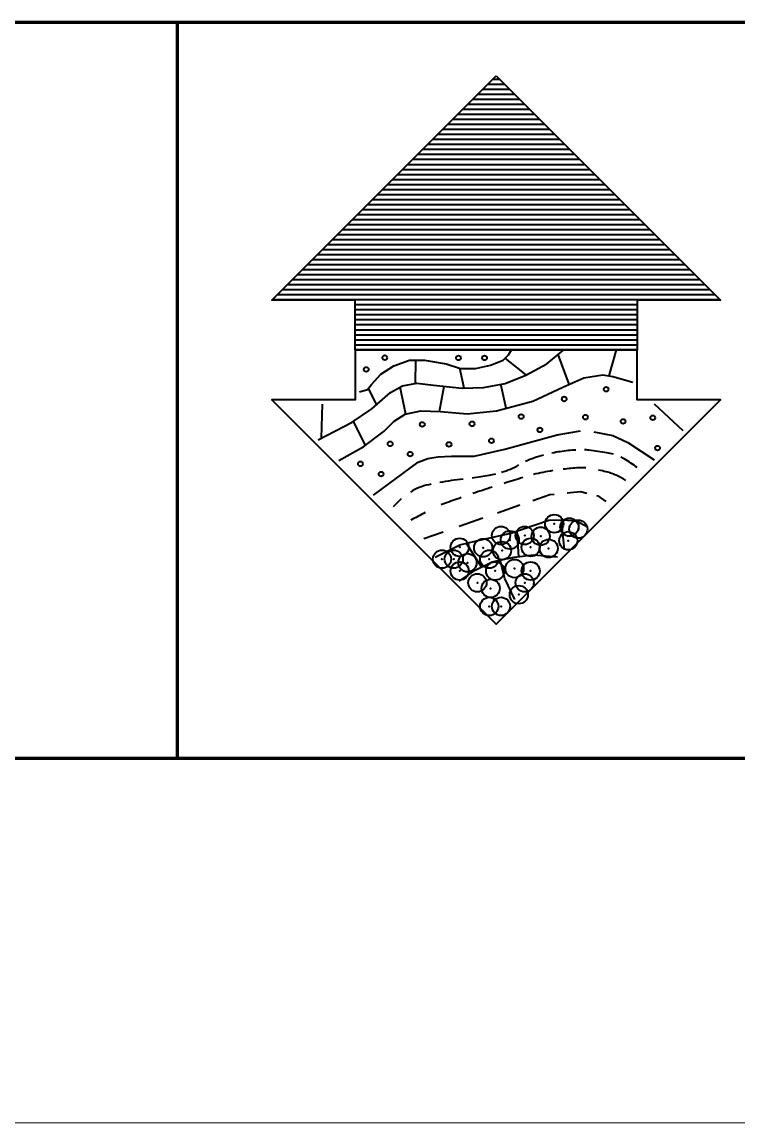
# Model space of a CAD drawing. Extents: x -582 to 653, y -817 to -3.
# Drawn here: x 447.41 to 455.27, y -329.5 to -317.41 of the extents above; entities that cross this region are included whole.
import ezdxf

# ---------------------------------------------------------------- set-up
doc = ezdxf.new("R2010")
doc.units = 0
doc.header["$LTSCALE"] = 0.4
doc.header["$PDMODE"] = 32
doc.header["$PDSIZE"] = 0.2
doc.layers.add('63', color=7, linetype='Continuous', lineweight=35)

msp = doc.modelspace()

# ---------------------------------------------------------------- linework, layer by layer
at = {"layer": '63', "lineweight": 60}
msp.add_line((449.1123, -325.4952), (449.1123, -317.4087), dxfattribs=at)
at = {"layer": '63'}
for p, q in [((452.5187, -318.0911), (452.7042, -318.0911)), ((452.5737, -318.0361), (452.6492, -318.0361)), ((452.4087, -318.2011), (452.8142, -318.2011)), ((452.4637, -318.1461), (452.7592, -318.1461)), ((452.2987, -318.3111), (452.9242, -318.3111)), ((452.3537, -318.2561), (452.8692, -318.2561)), ((452.1337, -318.4761), (453.0892, -318.4761)), ((452.1887, -318.4211), (453.0342, -318.4211)), ((452.2437, -318.3661), (452.9792, -318.3661)), ((452.0237, -318.5861), (453.1992, -318.5861)), ((452.0787, -318.5311), (453.1442, -318.5311)), ((451.9137, -318.6961), (453.3092, -318.6961)), ((451.9687, -318.6411), (453.2542, -318.6411)), ((451.8037, -318.8061), (453.4192, -318.8061)), ((451.8587, -318.7511), (453.3642, -318.7511)), ((451.6937, -318.9161), (453.5292, -318.9161)), ((451.7487, -318.8611), (453.4742, -318.8611)), ((451.5287, -319.0811), (453.6942, -319.0811)), ((451.5837, -319.0261), (453.6392, -319.0261)), ((451.6387, -318.9711), (453.5842, -318.9711)), ((451.4187, -319.1911), (453.8042, -319.1911)), ((451.4737, -319.1361), (453.7492, -319.1361)), ((451.3087, -319.3011), (453.9142, -319.3011)), ((451.3637, -319.2461), (453.8592, -319.2461)), ((451.1987, -319.4111), (454.0242, -319.4111)), ((451.2537, -319.3561), (453.9692, -319.3561)), ((451.0887, -319.5211), (454.1342, -319.5211)), ((451.1437, -319.4661), (454.0792, -319.4661)), ((450.9237, -319.6861), (454.2992, -319.6861)), ((450.9787, -319.6311), (454.2442, -319.6311)), ((451.0337, -319.5761), (454.1892, -319.5761)), ((450.8137, -319.7961), (454.4092, -319.7961)), ((450.8687, -319.7411), (454.3542, -319.7411)), ((450.7037, -319.9061), (454.5192, -319.9061)), ((450.7587, -319.8511), (454.4642, -319.8511)), ((450.5937, -320.0161), (454.6292, -320.0161)), ((450.6487, -319.9611), (454.5742, -319.9611)), ((450.4837, -320.1261), (454.7392, -320.1261)), ((450.5387, -320.0711), (454.6842, -320.0711)), ((450.3187, -320.2911), (454.9042, -320.2911)), ((450.3737, -320.2361), (454.8492, -320.2361)), ((450.4287, -320.1811), (454.7942, -320.1811)), ((450.2087, -320.4011), (455.0142, -320.4011)), ((450.2637, -320.3461), (454.9592, -320.3461)), ((450.1537, -320.4561), (455.0692, -320.4561)), ((451.0633, -320.5111), (454.1597, -320.5111)), ((451.0633, -320.5661), (454.1597, -320.5661)), ((451.0633, -320.6211), (454.1597, -320.6211)), ((451.0633, -320.6761), (454.1597, -320.6761)), ((451.0633, -320.7311), (454.1597, -320.7311)), ((451.0633, -320.7861), (454.1597, -320.7861)), ((451.0633, -320.8411), (454.1597, -320.8411)), ((451.0633, -320.8961), (454.1597, -320.8961)), ((451.0633, -320.9511), (454.1597, -320.9511)), ((451.0633, -321.0061), (454.1597, -321.0061)), ((452.7479, -321.0629), (452.7793, -321.0089)), ((453.1674, -321.1627), (453.3536, -321.0089)), ((453.8536, -321.2931), (453.9319, -321.0089)), ((451.4897, -321.1831), (451.6593, -321.1217)), ((451.6593, -321.1217), (451.8243, -321.1216)), ((451.7244, -321.3757), (451.7305, -321.1216)), ((451.8243, -321.1216), (452.0635, -321.1626)), ((452.6879, -321.1207), (452.7479, -321.0629)), ((452.9408, -321.2832), (452.7091, -321.1003)), ((453.4144, -321.3854), (453.2914, -321.0603)), ((451.3473, -321.274), (451.4897, -321.1831)), ((452.0635, -321.1626), (452.2202, -321.2107)), ((452.2618, -321.4289), (452.2145, -321.2089)), ((452.2202, -321.2107), (452.384, -321.2141)), ((452.9366, -321.2854), (453.1674, -321.1627)), ((451.2437, -321.3884), (451.3473, -321.274)), ((451.583, -321.4045), (451.7397, -321.3726)), ((451.7397, -321.3726), (451.9247, -321.3948)), ((452.4726, -321.4202), (452.7105, -321.3763)), ((452.7105, -321.3763), (452.9366, -321.2854)), ((453.3444, -321.4158), (453.5729, -321.3166)), ((453.5729, -321.3166), (453.7814, -321.281)), ((453.7814, -321.281), (453.8933, -321.2998)), ((453.8933, -321.2998), (454.1113, -321.3637)), ((451.1116, -321.4689), (451.1978, -321.4438)), ((451.1978, -321.4438), (451.2437, -321.3884)), ((451.2996, -321.6082), (451.2099, -321.4292)), ((451.2475, -321.6535), (451.4511, -321.4765)), ((451.4511, -321.4765), (451.583, -321.4045)), ((451.6206, -321.7137), (451.5582, -321.4181)), ((451.9247, -321.3948), (452.2393, -321.4298)), ((451.9877, -321.6853), (452.0405, -321.4077)), ((452.2393, -321.4298), (452.4726, -321.4202)), ((452.7196, -321.6485), (452.6625, -321.3852)), ((453.0147, -321.5704), (453.3444, -321.4158)), ((450.6931, -321.9784), (450.7037, -321.6047)), ((452.6165, -321.6757), (453.0147, -321.5704)), ((454.6655, -321.897), (454.348, -321.6047)), ((451.032, -321.8021), (451.2475, -321.6535)), ((451.4915, -321.7911), (451.6116, -321.7155)), ((451.6116, -321.7155), (451.7859, -321.6789)), ((451.7859, -321.6789), (452.0016, -321.6857)), ((452.0016, -321.6857), (452.2949, -321.7102)), ((452.2949, -321.7102), (452.6165, -321.6757)), ((450.6574, -321.997), (451.032, -321.8021)), ((451.1763, -322.0556), (451.0441, -321.7938)), ((451.3821, -321.9007), (451.4915, -321.7911)), ((451.1595, -322.0683), (451.3821, -321.9007)), ((452.7077, -322.0986), (453.2825, -321.9401)), ((453.2825, -321.9401), (453.5357, -321.8975)), ((453.6818, -321.9067), (453.8916, -321.9466)), ((453.8916, -321.9466), (454.0566, -322.0242)), ((450.8833, -322.2229), (451.1595, -322.0683)), ((452.3708, -322.1766), (452.7077, -322.0986)), ((454.0566, -322.0242), (454.3459, -322.2167)), ((451.9726, -322.1817), (452.1198, -322.1734)), ((452.1198, -322.1734), (452.3708, -322.1766)), ((451.2638, -322.6034), (451.7559, -322.242)), ((452.6245, -322.796), (452.871, -322.7097)), ((452.2048, -322.943), (452.466, -322.8515)), ((452.7734, -323.0198), (453.1891, -322.8768)), ((453.1891, -322.8768), (453.3435, -322.872)), ((453.3257, -322.8725), (453.3582, -323.2043)), ((453.3435, -322.872), (453.4931, -322.8836)), ((453.4931, -322.8836), (453.6123, -322.9502)), ((451.816, -323.0791), (452.0288, -323.0046)), ((452.3953, -323.105), (452.7734, -323.0198)), ((452.8596, -323.2801), (452.8419, -322.9962)), ((451.9427, -323.2823), (452.2139, -323.1464)), ((452.2139, -323.1464), (452.3953, -323.105)), ((452.2818, -323.1309), (452.4499, -323.3933)), ((452.5687, -323.3358), (452.809, -323.2837)), ((452.809, -323.2837), (453.021, -323.2576)), ((453.021, -323.2576), (453.2832, -323.2794)), ((452.2065, -323.5461), (452.3885, -323.4231)), ((452.3885, -323.4231), (452.5687, -323.3358)), ((452.7067, -323.5182), (452.6545, -323.3172)), ((452.8151, -323.7475), (452.7067, -323.5182)), ((402.3799, -325.4952), (502.3799, -325.4952))]:
    msp.add_line(p, q, dxfattribs=at)
at = {"layer": '63', "lineweight": 13}
msp.add_line((507.3799, -329.4952), (397.3799, -329.4952), dxfattribs=at)
at = {"layer": '63', "lineweight": 60}
msp.add_lwpolyline([(402.3799, -317.4087), (502.3799, -317.4087), (502.3799, -325.4952), (402.3799, -325.4952)], close=True, dxfattribs=at)
at = {"layer": '63'}
msp.add_lwpolyline([(452.6115, -317.9984), (455.0747, -320.4615), (454.1597, -320.4615), (454.1597, -321.0089), (451.0633, -321.0089), (451.0633, -320.4615), (450.1483, -320.4615)], close=True, dxfattribs=at)
for points in [[(451.0633, -321.0089), (451.0633, -321.5563), (450.1483, -321.5563), (452.6115, -324.0195), (455.0747, -321.5563), (454.1597, -321.5563), (454.1597, -321.0089)], [(452.384, -321.2141), (452.5501, -321.1762), (452.6879, -321.1207)], [(451.7559, -322.242), (451.8607, -322.2007), (451.9726, -322.1817)], [(453.3901, -322.5776), (453.5387, -322.5645), (453.6072, -322.5806)], [(453.0133, -322.6599), (453.2006, -322.5943), (453.2478, -322.5902)], [(453.7116, -322.6052), (453.7284, -322.6091), (453.8142, -322.6725)]]:
    msp.add_lwpolyline(points, dxfattribs=at)
for centre in [(451.3889, -321.0938), (452.1974, -321.0957), (452.4841, -321.0962), (451.1853, -321.2229), (453.8178, -321.4406), (453.3585, -321.5471), (452.8859, -321.74), (453.5915, -321.7467), (454.3304, -321.7533), (451.8008, -321.8265), (452.3466, -321.8198), (453.0922, -321.8864), (454.0042, -321.7932), (452.5597, -322.0061), (451.4479, -322.0394), (452.0937, -322.046), (454.3837, -322.0859), (451.6676, -322.1525), (451.1218, -322.2589), (451.3481, -322.372)]:
    msp.add_circle(centre, 0.026, dxfattribs=at)
for centre, radius, start, end in [((453.5644, -322.6313), 0.5263, 82.99334, 88.37345), ((453.4486, -323.3345), 1.2148, 105.22598, 115.00881), ((453.6421, -324.3343), 2.2331, 96.13668, 100.78803), ((453.5718, -323.6805), 1.5756, 93.17006, 96.13668), ((453.0712, -326.6437), 4.569, 80.47941, 82.99334), ((453.7307, -322.7113), 0.5817, 73.3048, 80.47941), ((453.7307, -322.7113), 0.5817, 60.39897, 64.58411), ((453.4701, -323.1701), 1.1093, 51.57701, 60.39897), ((452.3477, -321.3147), 1.0856, 287.33946, 298.19314), ((453.5845, -324.5666), 2.2606, 98.94147, 104.39204), ((453.7977, -326.3561), 4.0627, 93.95092, 96.36325), ((453.5577, -322.8823), 0.5807, 86.42783, 93.95092), ((453.5679, -322.7196), 0.4177, 86.35818, 86.42783), ((452.8295, -326.4699), 4.24, 76.48735, 77.69068), ((452.7529, -326.6588), 4.2627, 96.79989, 100.28639), ((451.6186, -317.1462), 5.3173, 277.88876, 279.92147), ((452.3477, -321.3147), 1.0856, 279.92147, 283.91031), ((456.9908, -336.1663), 14.3501, 106.54585, 107.40323), ((453.6821, -322.9217), 0.5907, 63.77809, 76.48736), ((453.395, -323.5047), 1.2407, 58.94982, 63.77809), ((451.9923, -323.0875), 0.6113, 101.39412, 121.89015), ((456.2952, -344.4414), 22.3943, 101.31975, 101.39286), ((456.9904, -336.1655), 14.3492, 107.95564, 108.84944), ((452.1521, -323.3158), 0.89, 130.89008, 138.93225), ((452.4913, -323.9109), 1.2948, 110.16092, 112.01222), ((456.9903, -336.1652), 14.3489, 109.38938, 110.16012), ((455.0638, -328.9832), 6.9822, 117.56305, 119.04149)]:
    msp.add_arc(centre, radius, start, end, dxfattribs=at)
for p in [(453.2491, -322.9161), (452.6651, -323.0458), (452.9247, -323.0458), (453.4157, -322.9539), (453.5126, -322.976), (452.762, -323.0957), (453.1002, -323.0538), (453.4028, -323.1036), (452.2109, -323.1756), (452.4687, -323.1812), (452.6762, -323.2116), (452.9895, -323.1756), (453.1873, -323.1876), (452.0163, -323.3054), (452.1461, -323.3054), (452.2967, -323.345), (452.5354, -323.3054), (452.8127, -323.409), (452.2109, -323.4351), (452.6002, -323.4351), (452.9895, -323.4351), (452.4056, -323.5649), (452.5505, -323.6267), (452.9247, -323.5649), (452.8598, -323.6947), (452.5354, -323.8244), (452.6651, -323.8244)]:
    msp.add_point(p, dxfattribs=at)

doc.saveas('drawing.dxf')
